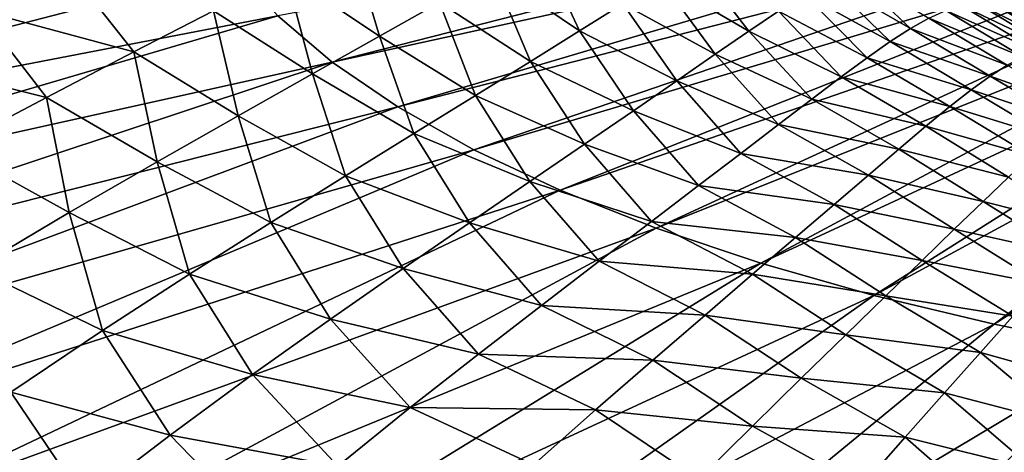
# Model space of a CAD drawing. Header units: metres. Extents: x -92 to 264, y -100 to 50.
# Tile 521 of 656: x 183.11 to 191.64, y 4.06 to 7.81. Entities that reach past the tile are written whole.
import ezdxf

# ---------------------------------------------------------------- set-up
doc = ezdxf.new("R2010")
doc.units = ezdxf.units.M
doc.layers.add('solid_21062050_01', color=7, linetype='CONTINUOUS')

msp = doc.modelspace()

# ---------------------------------------------------------------- linework, layer by layer
at = {"layer": 'solid_21062050_01'}
for points in [[(192.755524, 9.21109, 180.891541), (185.345825, 7.840693, 182.943863), (185.817673, 7.438908, 184.05986)], [(193.000092, 9.016644, 181.431625), (192.755524, 9.21109, 180.891541), (185.817673, 7.438908, 184.05986)], [(184.533691, 9.105431, 179.430923), (176.761124, 8.228508, 178.942764), (176.934631, 7.601932, 180.683136)], [(184.701645, 8.67678, 180.621536), (184.533691, 9.105431, 179.430923), (176.934631, 7.601932, 180.683136)], [(193.000092, 9.016644, 181.431625), (185.817673, 7.438908, 184.05986), (186.385345, 7.051606, 185.135635)], [(193.290054, 8.829495, 181.951462), (193.000092, 9.016644, 181.431625), (186.385345, 7.051606, 185.135635)], [(193.290054, 8.829495, 181.951462), (186.385345, 7.051606, 185.135635), (187.044998, 6.681404, 186.16391)], [(193.623535, 8.650857, 182.447647), (193.290054, 8.829495, 181.951462), (187.044998, 6.681404, 186.16391)], [(184.701645, 8.67678, 180.621536), (176.934631, 7.601932, 180.683136), (177.255127, 6.982039, 182.404953)], [(184.972977, 8.254249, 181.795166), (184.701645, 8.67678, 180.621536), (177.255127, 6.982039, 182.404953)], [(193.623535, 8.650857, 182.447647), (187.044998, 6.681404, 186.16391), (187.792175, 6.330805, 187.137741)], [(193.998383, 8.481888, 182.916977), (193.623535, 8.650857, 182.447647), (187.792175, 6.330805, 187.137741)], [(185.416992, 8.207211, 108.326019), (185.978775, 8.497377, 106.326202), (186.226135, 7.663706, 108.226357)], [(185.978775, 8.497377, 106.326202), (186.746109, 7.9569, 106.205009), (186.226135, 7.663706, 108.226357)], [(187.207047, 8.219709, 104.106895), (187.613083, 8.453163, 101.918419), (187.959595, 7.710758, 103.977089)], [(187.613083, 8.453163, 101.918419), (188.333527, 7.945821, 101.77832), (187.959595, 7.710758, 103.977089)], [(193.998383, 8.481888, 182.916977), (187.792175, 6.330805, 187.137741), (188.621841, 6.002176, 188.050537)], [(194.41214, 8.323684, 183.3564), (193.998383, 8.481888, 182.916977), (188.621841, 6.002176, 188.050537)], [(194.41214, 8.323684, 183.3564), (188.621841, 6.002176, 188.050537), (189.528381, 5.697737, 188.896149)], [(188.661972, 8.151848, 99.481277), (188.949493, 8.329631, 97.072899), (189.424866, 7.708441, 98.946373)], [(188.949493, 8.329631, 97.072899), (189.681519, 7.881552, 96.537704), (189.424866, 7.708441, 98.946373)], [(194.862137, 8.177271, 183.763077), (194.41214, 8.323684, 183.3564), (189.528381, 5.697737, 188.896149)], [(184.972977, 8.254249, 181.795166), (177.255127, 6.982039, 182.404953), (177.720581, 6.372782, 184.097229)], [(185.345825, 7.840693, 182.943863), (184.972977, 8.254249, 181.795166), (177.720581, 6.372782, 184.097229)], [(182.757446, 7.890769, 113.243095), (183.526779, 8.257448, 111.441429), (184.099228, 7.52834, 112.144272)], [(183.526779, 8.257448, 111.441429), (184.790497, 7.885085, 110.259811), (184.099228, 7.52834, 112.144272)], [(184.790497, 7.885085, 110.259811), (185.416992, 8.207211, 108.326019), (185.64595, 7.33773, 110.18663)], [(185.416992, 8.207211, 108.326019), (186.226135, 7.663706, 108.226357), (185.64595, 7.33773, 110.18663)], [(186.746109, 7.9569, 106.205009), (187.207047, 8.219709, 104.106895), (187.535568, 7.445867, 106.090645)], [(187.207047, 8.219709, 104.106895), (187.959595, 7.710758, 103.977089), (187.535568, 7.445867, 106.090645)], [(190.105804, 8.147649, 91.349396), (190.28334, 8.24187, 88.545494), (190.823135, 7.732007, 90.633354)], [(190.28334, 8.24187, 88.545494), (190.982483, 7.821778, 87.842873), (190.823135, 7.732007, 90.633354)], [(191.472809, 8.19379, 59.438538), (192.094299, 7.778527, 58.918758), (191.952972, 7.837942, 63.293053)], [(191.472809, 8.19379, 59.438538), (191.614243, 8.128957, 54.795509), (192.094299, 7.778527, 58.918758)], [(188.333527, 7.945821, 101.77832), (188.661972, 8.151848, 99.481277), (189.13266, 7.507569, 101.248062)], [(188.661972, 8.151848, 99.481277), (189.424866, 7.708441, 98.946373), (189.13266, 7.507569, 101.248062)], [(194.862137, 8.177271, 183.763077), (189.528381, 5.697737, 188.896149), (190.505661, 5.419547, 189.668854)], [(189.906876, 8.02774, 94.009438), (190.105804, 8.147649, 91.349396), (190.646393, 7.61755, 93.283943)], [(190.105804, 8.147649, 91.349396), (190.823135, 7.732007, 90.633354), (190.646393, 7.61755, 93.283943)], [(195.345459, 8.043598, 184.134369), (194.862137, 8.177271, 183.763077), (190.505661, 5.419547, 189.668854)], [(191.614243, 8.128957, 54.795509), (192.226791, 7.717887, 54.302204), (192.094299, 7.778527, 58.918758)], [(191.614243, 8.128957, 54.795509), (191.740616, 8.069748, 49.902298), (192.226791, 7.717887, 54.302204)], [(189.681519, 7.881552, 96.537704), (189.906876, 8.02774, 94.009438), (190.447861, 7.477757, 95.806839)], [(189.906876, 8.02774, 94.009438), (190.646393, 7.61755, 93.283943), (190.447861, 7.477757, 95.806839)], [(195.345459, 8.043598, 184.134369), (190.505661, 5.419547, 189.668854), (191.547089, 5.169483, 190.363434)], [(195.858978, 7.923533, 184.467865), (195.345459, 8.043598, 184.134369), (191.547089, 5.169483, 190.363434)], [(186.226135, 7.663706, 108.226357), (186.746109, 7.9569, 106.205009), (187.057541, 7.150004, 108.132492)], [(186.746109, 7.9569, 106.205009), (187.535568, 7.445867, 106.090645), (187.057541, 7.150004, 108.132492)], [(187.959595, 7.710758, 103.977089), (188.333527, 7.945821, 101.77832), (188.800812, 7.278047, 103.455505)], [(188.333527, 7.945821, 101.77832), (189.13266, 7.507569, 101.248062), (188.800812, 7.278047, 103.455505)], [(191.128845, 7.887511, 84.900291), (191.266495, 7.929957, 81.792953), (191.928131, 7.530529, 81.953651)], [(191.266495, 7.929957, 81.792953), (191.399445, 7.950213, 78.506752), (192.053787, 7.555886, 78.682823)], [(191.266495, 7.929957, 81.792953), (192.053787, 7.555886, 78.682823), (191.928131, 7.530529, 81.953651)], [(191.399445, 7.950213, 78.506752), (192.179016, 7.560404, 75.217155), (192.053787, 7.555886, 78.682823)], [(191.399445, 7.950213, 78.506752), (191.531662, 7.949453, 75.027237), (192.179016, 7.560404, 75.217155)], [(191.531662, 7.949453, 75.027237), (192.307373, 7.545265, 71.540558), (192.179016, 7.560404, 75.217155)], [(191.531662, 7.949453, 75.027237), (191.667068, 7.928849, 71.339981), (192.307373, 7.545265, 71.540558)], [(181.922485, 7.487569, 115.018509), (182.757446, 7.890769, 113.243095), (183.34317, 7.134319, 113.996078)], [(182.757446, 7.890769, 113.243095), (184.099228, 7.52834, 112.144272), (183.34317, 7.134319, 113.996078)], [(184.099228, 7.52834, 112.144272), (184.790497, 7.885085, 110.259811), (185.005035, 6.976258, 112.101959)], [(184.790497, 7.885085, 110.259811), (185.64595, 7.33773, 110.18663), (185.005035, 6.976258, 112.101959)], [(189.424866, 7.708441, 98.946373), (189.681519, 7.881552, 96.537704), (190.223221, 7.31196, 98.214264)], [(189.681519, 7.881552, 96.537704), (190.447861, 7.477757, 95.806839), (190.223221, 7.31196, 98.214264)], [(190.982483, 7.821778, 87.842873), (191.128845, 7.887511, 84.900291), (191.798477, 7.483153, 85.045723)], [(191.128845, 7.887511, 84.900291), (191.928131, 7.530529, 81.953651), (191.798477, 7.483153, 85.045723)], [(195.858978, 7.923533, 184.467865), (191.547089, 5.169483, 190.363434), (192.645615, 4.949236, 190.975189)], [(185.345825, 7.840693, 182.943863), (177.720581, 6.372782, 184.097229), (178.328018, 5.778043, 185.749191)], [(185.817673, 7.438908, 184.05986), (185.345825, 7.840693, 182.943863), (178.328018, 5.778043, 185.749191)], [(190.823135, 7.732007, 90.633354), (190.982483, 7.821778, 87.842873), (191.661194, 7.412662, 87.974556)], [(190.982483, 7.821778, 87.842873), (191.798477, 7.483153, 85.045723), (191.661194, 7.412662, 87.974556)], [(187.535568, 7.445867, 106.090645), (187.959595, 7.710758, 103.977089), (188.425232, 7.018985, 105.581413)], [(187.959595, 7.710758, 103.977089), (188.800812, 7.278047, 103.455505), (188.425232, 7.018985, 105.581413)], [(189.13266, 7.507569, 101.248062), (189.424866, 7.708441, 98.946373), (189.968643, 7.119298, 100.51844)], [(189.424866, 7.708441, 98.946373), (190.223221, 7.31196, 98.214264), (189.968643, 7.119298, 100.51844)], [(190.646393, 7.61755, 93.283943), (190.823135, 7.732007, 90.633354), (191.51236, 7.318256, 90.753548)], [(190.823135, 7.732007, 90.633354), (191.661194, 7.412662, 87.974556), (191.51236, 7.318256, 90.753548)], [(185.64595, 7.33773, 110.18663), (186.226135, 7.663706, 108.226357), (186.524048, 6.820713, 110.117836)], [(186.226135, 7.663706, 108.226357), (187.057541, 7.150004, 108.132492), (186.524048, 6.820713, 110.117836)], [(190.447861, 7.477757, 95.806839), (190.646393, 7.61755, 93.283943), (191.348007, 7.199213, 93.395561)], [(190.646393, 7.61755, 93.283943), (191.51236, 7.318256, 90.753548), (191.348007, 7.199213, 93.395561)], [(183.34317, 7.134319, 113.996078), (184.099228, 7.52834, 112.144272), (184.302933, 6.576576, 113.988495)], [(184.099228, 7.52834, 112.144272), (185.005035, 6.976258, 112.101959), (184.302933, 6.576576, 113.988495)], [(188.800812, 7.278047, 103.455505), (189.13266, 7.507569, 101.248062), (189.680573, 6.898812, 102.731613)], [(189.13266, 7.507569, 101.248062), (189.968643, 7.119298, 100.51844), (189.680573, 6.898812, 102.731613)], [(185.817673, 7.438908, 184.05986), (178.328018, 5.778043, 185.749191), (179.073563, 5.201612, 187.350281)], [(186.385345, 7.051606, 185.135635), (185.817673, 7.438908, 184.05986), (179.073563, 5.201612, 187.350281)], [(181.922485, 7.487569, 115.018509), (183.34317, 7.134319, 113.996078), (182.523392, 6.70054, 115.831116)], [(187.057541, 7.150004, 108.132492), (187.535568, 7.445867, 106.090645), (188.002106, 6.729316, 107.638718)], [(187.535568, 7.445867, 106.090645), (188.425232, 7.018985, 105.581413), (188.002106, 6.729316, 107.638718)], [(190.223221, 7.31196, 98.214264), (190.447861, 7.477757, 95.806839), (191.164185, 7.054807, 95.91349)], [(190.447861, 7.477757, 95.806839), (191.348007, 7.199213, 93.395561), (191.164185, 7.054807, 95.91349)], [(185.005035, 6.976258, 112.101959), (185.64595, 7.33773, 110.18663), (185.934219, 6.455234, 112.062263)], [(185.64595, 7.33773, 110.18663), (186.524048, 6.820713, 110.117836), (185.934219, 6.455234, 112.062263)], [(191.51236, 7.318256, 90.753548), (191.661194, 7.412662, 87.974556), (192.341827, 7.020453, 88.654816)], [(188.425232, 7.018985, 105.581413), (188.800812, 7.278047, 103.455505), (189.355453, 6.649542, 104.86602)], [(188.800812, 7.278047, 103.455505), (189.680573, 6.898812, 102.731613), (189.355453, 6.649542, 104.86602)], [(189.968643, 7.119298, 100.51844), (190.223221, 7.31196, 98.214264), (190.956985, 6.884282, 98.320145)], [(190.223221, 7.31196, 98.214264), (191.164185, 7.054807, 95.91349), (190.956985, 6.884282, 98.320145)], [(191.348007, 7.199213, 93.395561), (191.51236, 7.318256, 90.753548), (192.20015, 6.915342, 91.42527)], [(191.51236, 7.318256, 90.753548), (192.341827, 7.020453, 88.654816), (192.20015, 6.915342, 91.42527)], [(191.164185, 7.054807, 95.91349), (191.348007, 7.199213, 93.395561), (192.043823, 6.784968, 94.061531)], [(191.348007, 7.199213, 93.395561), (192.20015, 6.915342, 91.42527), (192.043823, 6.784968, 94.061531)], [(182.523392, 6.70054, 115.831116), (183.34317, 7.134319, 113.996078), (183.540314, 6.136147, 115.861549)], [(183.34317, 7.134319, 113.996078), (184.302933, 6.576576, 113.988495), (183.540314, 6.136147, 115.861549)], [(186.524048, 6.820713, 110.117836), (187.057541, 7.150004, 108.132492), (187.529495, 6.406794, 109.641571)], [(187.057541, 7.150004, 108.132492), (188.002106, 6.729316, 107.638718), (187.529495, 6.406794, 109.641571)], [(189.680573, 6.898812, 102.731613), (189.968643, 7.119298, 100.51844), (190.723022, 6.686659, 100.628021)], [(189.968643, 7.119298, 100.51844), (190.956985, 6.884282, 98.320145), (190.723022, 6.686659, 100.628021)], [(186.385345, 7.051606, 185.135635), (179.073563, 5.201612, 187.350281), (179.952484, 4.647163, 188.89032)], [(187.044998, 6.681404, 186.16391), (186.385345, 7.051606, 185.135635), (179.952484, 4.647163, 188.89032)], [(188.002106, 6.729316, 107.638718), (188.425232, 7.018985, 105.581413), (188.989792, 6.370482, 106.933937)], [(188.425232, 7.018985, 105.581413), (189.355453, 6.649542, 104.86602), (188.989792, 6.370482, 106.933937)], [(190.956985, 6.884282, 98.320145), (191.164185, 7.054807, 95.91349), (191.869171, 6.628509, 96.577576)], [(191.164185, 7.054807, 95.91349), (192.043823, 6.784968, 94.061531), (191.869171, 6.628509, 96.577576)], [(184.302933, 6.576576, 113.988495), (185.005035, 6.976258, 112.101959), (185.287186, 6.050806, 113.981361)], [(185.005035, 6.976258, 112.101959), (185.934219, 6.455234, 112.062263), (185.287186, 6.050806, 113.981361)], [(185.934219, 6.455234, 112.062263), (186.524048, 6.820713, 110.117836), (187.006241, 6.048685, 111.604683)], [(186.524048, 6.820713, 110.117836), (187.529495, 6.406794, 109.641571), (187.006241, 6.048685, 111.604683)], [(189.355453, 6.649542, 104.86602), (189.680573, 6.898812, 102.731613), (190.459106, 6.460873, 102.849449)], [(189.680573, 6.898812, 102.731613), (190.723022, 6.686659, 100.628021), (190.459106, 6.460873, 102.849449)], [(190.723022, 6.686659, 100.628021), (190.956985, 6.884282, 98.320145), (191.67276, 6.445049, 98.987068)], [(190.956985, 6.884282, 98.320145), (191.869171, 6.628509, 96.577576), (191.67276, 6.445049, 98.987068)], [(187.044998, 6.681404, 186.16391), (179.952484, 4.647163, 188.89032), (180.959183, 4.11823, 190.359497)], [(187.792175, 6.330805, 187.137741), (187.044998, 6.681404, 186.16391), (180.959183, 4.11823, 190.359497)], [(182.523392, 6.70054, 115.831116), (183.540314, 6.136147, 115.861549), (182.724213, 5.653393, 117.731972)], [(187.529495, 6.406794, 109.641571), (188.002106, 6.729316, 107.638718), (188.581192, 6.059772, 108.948349)], [(188.002106, 6.729316, 107.638718), (188.989792, 6.370482, 106.933937), (188.581192, 6.059772, 108.948349)], [(188.989792, 6.370482, 106.933937), (189.355453, 6.649542, 104.86602), (190.162048, 6.205857, 104.996773)], [(189.355453, 6.649542, 104.86602), (190.459106, 6.460873, 102.849449), (190.162048, 6.205857, 104.996773)], [(190.459106, 6.460873, 102.849449), (190.723022, 6.686659, 100.628021), (191.451614, 6.233424, 101.302963)], [(190.723022, 6.686659, 100.628021), (191.67276, 6.445049, 98.987068), (191.451614, 6.233424, 101.302963)], [(183.540314, 6.136147, 115.861549), (184.302933, 6.576576, 113.988495), (184.583267, 5.604844, 115.889893)], [(184.302933, 6.576576, 113.988495), (185.287186, 6.050806, 113.981361), (184.583267, 5.604844, 115.889893)], [(185.287186, 6.050806, 113.981361), (185.934219, 6.455234, 112.062263), (186.431183, 5.652257, 113.54274)], [(185.934219, 6.455234, 112.062263), (187.006241, 6.048685, 111.604683), (186.431183, 5.652257, 113.54274)], [(187.006241, 6.048685, 111.604683), (187.529495, 6.406794, 109.641571), (188.128265, 5.714774, 110.922905)], [(187.529495, 6.406794, 109.641571), (188.581192, 6.059772, 108.948349), (188.128265, 5.714774, 110.922905)], [(190.162048, 6.205857, 104.996773), (190.459106, 6.460873, 102.849449), (191.20282, 5.99243, 103.538094)], [(190.459106, 6.460873, 102.849449), (191.451614, 6.233424, 101.302963), (191.20282, 5.99243, 103.538094)], [(191.451614, 6.233424, 101.302963), (191.67276, 6.445049, 98.987068), (192.390228, 5.995778, 100.112175)], [(187.792175, 6.330805, 187.137741), (180.959183, 4.11823, 190.359497), (182.087204, 3.618184, 191.748428)], [(188.621841, 6.002176, 188.050537), (187.792175, 6.330805, 187.137741), (182.087204, 3.618184, 191.748428)], [(188.581192, 6.059772, 108.948349), (188.989792, 6.370482, 106.933937), (189.828751, 5.920471, 107.082367)], [(188.989792, 6.370482, 106.933937), (190.162048, 6.205857, 104.996773), (189.828751, 5.920471, 107.082367)], [(191.20282, 5.99243, 103.538094), (191.451614, 6.233424, 101.302963), (192.187622, 5.772592, 102.343712)], [(191.451614, 6.233424, 101.302963), (192.390228, 5.995778, 100.112175), (192.187622, 5.772592, 102.343712)], [(189.828751, 5.920471, 107.082367), (190.162048, 6.205857, 104.996773), (190.923492, 5.720864, 105.705284)], [(190.162048, 6.205857, 104.996773), (191.20282, 5.99243, 103.538094), (190.923492, 5.720864, 105.705284)], [(182.724213, 5.653393, 117.731972), (183.540314, 6.136147, 115.861549), (183.829361, 5.115708, 117.798035)], [(183.540314, 6.136147, 115.861549), (184.583267, 5.604844, 115.889893), (183.829361, 5.115708, 117.798035)], [(188.128265, 5.714774, 110.922905), (188.581192, 6.059772, 108.948349), (189.457016, 5.602637, 109.119179)], [(188.581192, 6.059772, 108.948349), (189.828751, 5.920471, 107.082367), (189.457016, 5.602637, 109.119179)], [(188.621841, 6.002176, 188.050537), (182.087204, 3.618184, 191.748428), (183.329407, 3.15021, 193.048279)], [(189.528381, 5.697737, 188.896149), (188.621841, 6.002176, 188.050537), (183.329407, 3.15021, 193.048279)], [(184.583267, 5.604844, 115.889893), (185.287186, 6.050806, 113.981361), (185.80365, 5.214846, 115.47007)], [(185.287186, 6.050806, 113.981361), (186.431183, 5.652257, 113.54274), (185.80365, 5.214846, 115.47007)], [(186.431183, 5.652257, 113.54274), (187.006241, 6.048685, 111.604683), (187.629623, 5.332819, 112.871262)], [(187.006241, 6.048685, 111.604683), (188.128265, 5.714774, 110.922905), (187.629623, 5.332819, 112.871262)], [(190.923492, 5.720864, 105.705284), (191.20282, 5.99243, 103.538094), (191.961334, 5.520696, 104.507362)], [(191.20282, 5.99243, 103.538094), (192.187622, 5.772592, 102.343712), (191.961334, 5.520696, 104.507362)], [(189.457016, 5.602637, 109.119179), (189.828751, 5.920471, 107.082367), (190.610947, 5.417224, 107.817482)], [(189.828751, 5.920471, 107.082367), (190.923492, 5.720864, 105.705284), (190.610947, 5.417224, 107.817482)], [(187.629623, 5.332819, 112.871262), (188.128265, 5.714774, 110.922905), (189.045273, 5.249643, 111.120522)], [(188.128265, 5.714774, 110.922905), (189.457016, 5.602637, 109.119179), (189.045273, 5.249643, 111.120522)], [(190.610947, 5.417224, 107.817482), (190.923492, 5.720864, 105.705284), (191.709061, 5.238855, 106.615112)], [(190.923492, 5.720864, 105.705284), (191.961334, 5.520696, 104.507362), (191.709061, 5.238855, 106.615112)], [(182.724213, 5.653393, 117.731972), (183.829361, 5.115708, 117.798035), (183.034485, 4.582075, 119.714439)], [(189.528381, 5.697737, 188.896149), (183.329407, 3.15021, 193.048279), (184.677841, 2.717293, 194.250748)], [(190.505661, 5.419547, 189.668854), (189.528381, 5.697737, 188.896149), (184.677841, 2.717293, 194.250748)], [(185.80365, 5.214846, 115.47007), (186.431183, 5.652257, 113.54274), (187.084, 4.911249, 114.807053)], [(186.431183, 5.652257, 113.54274), (187.629623, 5.332819, 112.871262), (187.084, 4.911249, 114.807053)], [(183.829361, 5.115708, 117.798035), (184.583267, 5.604844, 115.889893), (185.128647, 4.734583, 117.397049)], [(184.583267, 5.604844, 115.889893), (185.80365, 5.214846, 115.47007), (185.128647, 4.734583, 117.397049)], [(189.045273, 5.249643, 111.120522), (189.457016, 5.602637, 109.119179), (190.263245, 5.078901, 109.888)], [(189.457016, 5.602637, 109.119179), (190.610947, 5.417224, 107.817482), (190.263245, 5.078901, 109.888)], [(190.505661, 5.419547, 189.668854), (184.677841, 2.717293, 194.250748), (186.123917, 2.322189, 195.34819)], [(191.547089, 5.169483, 190.363434), (190.505661, 5.419547, 189.668854), (186.123917, 2.322189, 195.34819)], [(190.263245, 5.078901, 109.888), (190.610947, 5.417224, 107.817482), (191.428802, 4.925118, 108.679024)], [(190.610947, 5.417224, 107.817482), (191.709061, 5.238855, 106.615112), (191.428802, 4.925118, 108.679024)], [(187.084, 4.911249, 114.807053), (187.629623, 5.332819, 112.871262), (188.591965, 4.858765, 113.099716)], [(187.629623, 5.332819, 112.871262), (189.045273, 5.249643, 111.120522), (188.591965, 4.858765, 113.099716)], [(185.128647, 4.734583, 117.397049), (185.80365, 5.214846, 115.47007), (186.49353, 4.447878, 116.741425)], [(185.80365, 5.214846, 115.47007), (187.084, 4.911249, 114.807053), (186.49353, 4.447878, 116.741425)], [(188.591965, 4.858765, 113.099716), (189.045273, 5.249643, 111.120522), (189.878632, 4.703027, 111.930267)], [(189.045273, 5.249643, 111.120522), (190.263245, 5.078901, 109.888), (189.878632, 4.703027, 111.930267)], [(191.428802, 4.925118, 108.679024), (191.709061, 5.238855, 106.615112), (192.441254, 4.643159, 108.451973)], [(183.034485, 4.582075, 119.714439), (183.829361, 5.115708, 117.798035), (184.414734, 4.210098, 119.331543)], [(183.829361, 5.115708, 117.798035), (185.128647, 4.734583, 117.397049), (184.414734, 4.210098, 119.331543)], [(191.547089, 5.169483, 190.363434), (186.123917, 2.322189, 195.34819), (187.658432, 1.967419, 196.333603)], [(192.645615, 4.949236, 190.975189), (191.547089, 5.169483, 190.363434), (187.658432, 1.967419, 196.333603)], [(189.878632, 4.703027, 111.930267), (190.263245, 5.078901, 109.888), (191.11882, 4.576809, 110.711227)], [(190.263245, 5.078901, 109.888), (191.428802, 4.925118, 108.679024), (191.11882, 4.576809, 110.711227)], [(192.645615, 4.949236, 190.975189), (187.658432, 1.967419, 196.333603), (189.271606, 1.655242, 197.200714)], [(193.793839, 4.760294, 191.5), (192.645615, 4.949236, 190.975189), (189.271606, 1.655242, 197.200714)], [(186.49353, 4.447878, 116.741425), (187.084, 4.911249, 114.807053), (188.095718, 4.427299, 115.069977)], [(187.084, 4.911249, 114.807053), (188.591965, 4.858765, 113.099716), (188.095718, 4.427299, 115.069977)], [(188.095718, 4.427299, 115.069977), (188.591965, 4.858765, 113.099716), (189.455383, 4.286734, 113.95768)], [(188.591965, 4.858765, 113.099716), (189.878632, 4.703027, 111.930267), (189.455383, 4.286734, 113.95768)], [(191.11882, 4.576809, 110.711227), (191.428802, 4.925118, 108.679024), (192.178925, 4.297788, 110.496155)], [(191.428802, 4.925118, 108.679024), (192.441254, 4.643159, 108.451973), (192.178925, 4.297788, 110.496155)], [(184.414734, 4.210098, 119.331543), (185.128647, 4.734583, 117.397049), (185.865738, 3.94126, 118.681709)], [(185.128647, 4.734583, 117.397049), (186.49353, 4.447878, 116.741425), (185.865738, 3.94126, 118.681709)], [(193.793839, 4.760294, 191.5), (189.271606, 1.655242, 197.200714), (190.95314, 1.387649, 197.94397)], [(189.455383, 4.286734, 113.95768), (189.878632, 4.703027, 111.930267), (190.77742, 4.191223, 112.723854)], [(189.878632, 4.703027, 111.930267), (191.11882, 4.576809, 110.711227), (190.77742, 4.191223, 112.723854)], [(194.983994, 4.603933, 191.934311), (193.793839, 4.760294, 191.5), (190.95314, 1.387649, 197.94397)], [(194.983994, 4.603933, 191.934311), (190.95314, 1.387649, 197.94397), (192.692337, 1.166344, 198.55867)], [(182.207733, 4.002622, 121.647751), (183.034485, 4.582075, 119.714439), (183.670532, 3.640031, 121.28138)], [(183.034485, 4.582075, 119.714439), (184.414734, 4.210098, 119.331543), (183.670532, 3.640031, 121.28138)], [(190.77742, 4.191223, 112.723854), (191.11882, 4.576809, 110.711227), (191.890045, 3.915551, 112.521729)], [(191.11882, 4.576809, 110.711227), (192.178925, 4.297788, 110.496155), (191.890045, 3.915551, 112.521729)], [(185.865738, 3.94126, 118.681709), (186.49353, 4.447878, 116.741425), (187.559265, 3.953112, 117.041451)], [(186.49353, 4.447878, 116.741425), (188.095718, 4.427299, 115.069977), (187.559265, 3.953112, 117.041451)], [(187.559265, 3.953112, 117.041451), (188.095718, 4.427299, 115.069977), (188.992844, 3.827308, 115.982811)], [(188.095718, 4.427299, 115.069977), (189.455383, 4.286734, 113.95768), (188.992844, 3.827308, 115.982811)], [(188.992844, 3.827308, 115.982811), (189.455383, 4.286734, 113.95768), (190.402924, 3.765657, 114.729012)], [(189.455383, 4.286734, 113.95768), (190.77742, 4.191223, 112.723854), (190.402924, 3.765657, 114.729012)], [(183.670532, 3.640031, 121.28138), (184.414734, 4.210098, 119.331543), (185.208572, 3.390012, 120.634903)], [(184.414734, 4.210098, 119.331543), (185.865738, 3.94126, 118.681709), (185.208572, 3.390012, 120.634903)], [(190.402924, 3.765657, 114.729012), (190.77742, 4.191223, 112.723854), (191.572922, 3.493759, 114.540291)], [(190.77742, 4.191223, 112.723854), (191.890045, 3.915551, 112.521729), (191.572922, 3.493759, 114.540291)]]:
    msp.add_3dface(points, dxfattribs=at)

doc.saveas('drawing.dxf')
